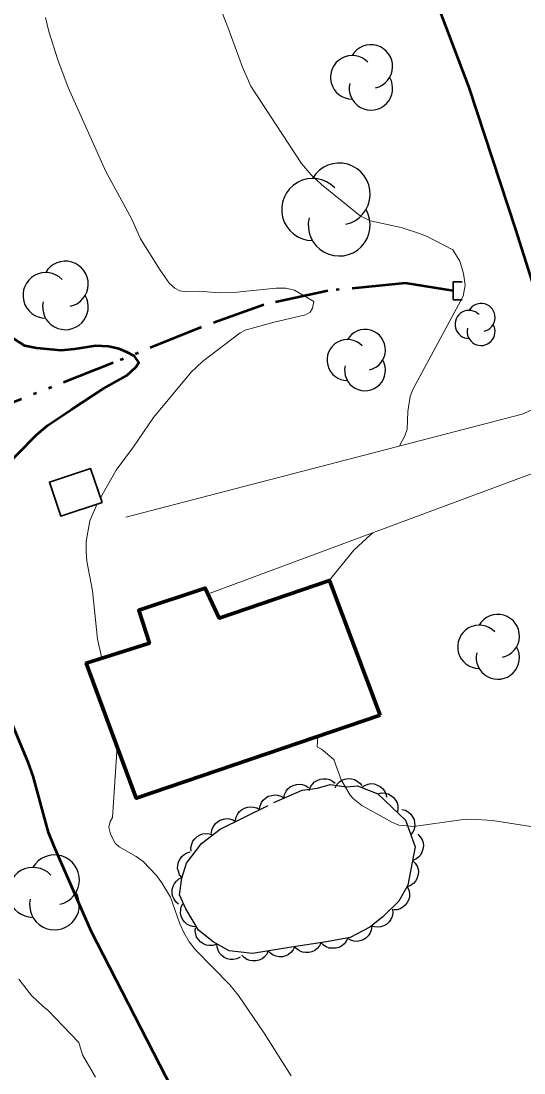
# Model space of a CAD drawing. Extents: x 355726 to 357533, y 5103782 to 5105258.
# Drawn here: x 356280.3 to 356308.4, y 5104933 to 5104991.8 of the extents above; entities that cross this region are included whole.
import ezdxf

# ---------------------------------------------------------------- set-up
doc = ezdxf.new("R2010")
doc.units = 0
doc.header["$LTSCALE"] = 0.6
for name, pattern in [('DASH_DOUBLE_DOT', [9.2, 5, -1.2, 0.3, -1.2, 0.3, -1.2]), ('DOT_DASHED', [7.7, 5, -1.2, 0.3, -1.2]), ('LONG_DASHED', [7.5, 6, -1.5])]:
    doc.linetypes.add(name, pattern=pattern)
for name, color, linetype, lineweight in [('1', 7, 'LONG_DASHED', 53), ('19', 7, 'Continuous', 13), ('2', 7, 'LONG_DASHED', 13), ('21', 7, 'LONG_DASHED', 35), ('26', 7, 'Continuous', 35), ('31', 7, 'Continuous', 35), ('4', 7, 'DASH_DOUBLE_DOT', 53), ('44', 7, 'Continuous', 25)]:
    doc.layers.add(name, color=color, linetype=linetype, lineweight=lineweight)

msp = doc.modelspace()

# ---------------------------------------------------------------- linework, layer by layer
at = {"layer": '1', "linetype": 'Continuous'}
for points in [[(356277.97, 5104965.42), (356281.16, 5104968.65), (356281.78, 5104969.16), (356283.12, 5104970.05), (356284.91, 5104971.22), (356286.21, 5104971.96), (356286.74, 5104972.44), (356286.89, 5104972.68), (356286.64, 5104973.03), (356286.22, 5104973.26), (356285.79, 5104973.45), (356285.2, 5104973.57), (356284.46, 5104973.61), (356283.29, 5104973.42), (356282.54, 5104973.36), (356281.16, 5104973.49), (356280.52, 5104973.61), (356279.67, 5104974.15)], [(356288.75, 5104932.11), (356284.22, 5104940.91), (356282.16, 5104945.65), (356281.84, 5104946.42), (356280.98, 5104949.57), (356280.72, 5104950.3), (356279.01, 5104954.37)]]:
    msp.add_lwpolyline(points, dxfattribs=at)
at = {"layer": '19'}
for points in [[(356286.16, 5104964.05), (356308.32, 5104969.8), (356309.26, 5104970.2), (356309.75, 5104970.67), (356310.17, 5104971.36), (356310.52, 5104971.92)], [(356312.11, 5104966.33), (356311.92, 5104966.51), (356311.27, 5104966.96), (356310.1, 5104966.93), (356290.87, 5104959.79)]]:
    msp.add_lwpolyline(points, dxfattribs=at)
at = {"layer": '2', "linetype": 'Continuous'}
for points in [[(356301.47, 5104968.02), (356301.76, 5104968.58), (356301.9, 5104968.96), (356301.93, 5104969.95), (356302.07, 5104970.78), (356302.21, 5104971.18), (356305.02, 5104976.38), (356305.14, 5104977), (356305.05, 5104977.65), (356304.84, 5104978.34), (356304.44, 5104978.97), (356302.98, 5104979.74), (356302.53, 5104979.91), (356301.56, 5104980.22), (356299.83, 5104980.59), (356299.27, 5104980.87), (356297.1, 5104982.63), (356296.52, 5104983.17), (356295.98, 5104983.8), (356293.16, 5104988.12), (356292.68, 5104989.18), (356291.87, 5104991.42), (356289.85, 5104996.51)], [(356284.74, 5104965.13), (356285.63, 5104966.66), (356286.59, 5104967.97), (356287.7, 5104969.61), (356289.82, 5104972.15), (356290.44, 5104972.74), (356292.55, 5104974.33), (356292.84, 5104974.48), (356294.46, 5104974.94), (356296.2, 5104975.34), (356296.47, 5104975.5), (356296.6, 5104975.72), (356296.68, 5104976.09), (356295.59, 5104976.72), (356295.11, 5104976.84), (356294.57, 5104976.84), (356292.18, 5104976.59), (356291.38, 5104976.58), (356290.26, 5104976.66), (356289.54, 5104976.62), (356289.19, 5104976.68), (356288.9, 5104976.84), (356288.61, 5104977.09), (356288.08, 5104977.84), (356286.99, 5104979.59), (356286.5, 5104980.68), (356285.04, 5104983.36), (356282.94, 5104988.04), (356282.35, 5104989.58), (356281.85, 5104991.17), (356281.66, 5104991.96)], [(356284.82, 5104956.16), (356284.58, 5104957.22), (356284.29, 5104959.92), (356283.98, 5104961.59), (356283.94, 5104962.13), (356283.95, 5104962.69), (356284.15, 5104963.83), (356284.56, 5104964.78)], [(356297.53, 5104960.5), (356298.92, 5104962.2), (356299.86, 5104963.08), (356299.98, 5104963.17)], [(356309.64, 5104946.63), (356306.67, 5104947.09), (356305.49, 5104947.17), (356304.9, 5104947.13), (356302.27, 5104946.76), (356301.42, 5104946.84), (356301.08, 5104946.98), (356299.36, 5104947.93), (356298.9, 5104948.3), (356298.71, 5104948.51), (356298.21, 5104949.36), (356297.8, 5104950.51), (356297.1, 5104951.08), (356296.86, 5104951.22), (356296.9, 5104951.8)], [(356295.4, 5104932.84), (356293.89, 5104935.21), (356292.46, 5104937.32), (356291.98, 5104937.92), (356290.05, 5104939.88), (356289.71, 5104940.32), (356289.42, 5104940.8), (356289.18, 5104941.32), (356288.65, 5104942.82), (356288.18, 5104943.62), (356287.88, 5104944.03), (356287.13, 5104944.8), (356286.74, 5104945.08), (356285.78, 5104945.63), (356285.57, 5104945.84), (356285.42, 5104946.11), (356285.3, 5104946.36), (356285.21, 5104946.73), (356285.29, 5104947.04), (356285.41, 5104947.26), (356285.67, 5104951.24)], [(356284.46, 5104932.76), (356283.74, 5104934), (356283.54, 5104934.7), (356281.8, 5104936.51), (356281.53, 5104936.7), (356280.89, 5104937.32), (356280.17, 5104938.23)]]:
    msp.add_lwpolyline(points, dxfattribs=at)
at = {"layer": '21', "linetype": 'Continuous', "lineweight": 53}
msp.add_lwpolyline([(356247.07, 5105092.66), (356250.77, 5105086.74), (356254.6, 5105080.65), (356258.16, 5105075.01), (356261.23, 5105070.12), (356263.98, 5105065.54), (356266.71, 5105060.93), (356270.34, 5105055.43), (356273.76, 5105049.51), (356277.49, 5105043.28), (356281.07, 5105037.51), (356284.01, 5105032.28), (356287.03, 5105026.66), (356290.45, 5105020.21), (356293.38, 5105014.98), (356296.84, 5105008.25), (356299.75, 5105002.12), (356302.55, 5104995.42), (356305.34, 5104988.04), (356307.96, 5104980.11), (356310.35, 5104972.51)], dxfattribs=at)
at = {"layer": '26'}
for p, q in [((356304.47, 5104976.18), (356304.47, 5104977.19)), ((356304.47, 5104977.19), (356304.97, 5104977.19)), ((356304.47, 5104976.18), (356304.97, 5104976.18))]:
    msp.add_line(p, q, dxfattribs=at)
at = {"layer": '31'}
msp.add_lwpolyline([(356284.83, 5104964.87), (356282.53, 5104964.09), (356281.89, 5104966), (356284.19, 5104966.76), (356284.83, 5104964.87)], close=True, dxfattribs=at)
at = {"layer": '31', "lineweight": 70}
msp.add_lwpolyline([(356300.38, 5104952.98), (356286.74, 5104948.34), (356283.95, 5104955.88), (356287.48, 5104957.01), (356286.88, 5104958.84), (356290.6, 5104960.08), (356291.38, 5104958.4), (356297.55, 5104960.51), (356300.38, 5104952.98)], close=True, dxfattribs=at)
at = {"layer": '4'}
msp.add_lwpolyline([(356304.47, 5104976.68), (356301.8, 5104977.12), (356297.46, 5104976.69), (356293.88, 5104975.91), (356290.3, 5104974.62), (356285.46, 5104972.66), (356278.82, 5104970.05), (356272.03, 5104967.32), (356265.66, 5104964.91), (356260.29, 5104963.29), (356256.19, 5104961.3), (356252.8, 5104959.83), (356250.99, 5104958.84), (356249.66, 5104958.34), (356247.69, 5104957.84)], dxfattribs=at)
at = {"layer": '44'}
for points in [[(356296.41, 5104948.77), (356296.48, 5104948.97), (356296.6, 5104949.13), (356296.71, 5104949.25), (356296.86, 5104949.34), (356297.03, 5104949.41), (356297.22, 5104949.43), (356297.39, 5104949.43), (356297.55, 5104949.38), (356297.72, 5104949.29), (356297.86, 5104949.18)], [(356297.86, 5104948.93), (356297.97, 5104949.11), (356298.11, 5104949.25), (356298.25, 5104949.35), (356298.41, 5104949.41), (356298.59, 5104949.44), (356298.79, 5104949.42), (356298.95, 5104949.39), (356299.1, 5104949.3), (356299.25, 5104949.19), (356299.36, 5104949.05)], [(356295, 5104948.34), (356295.03, 5104948.55), (356295.13, 5104948.73), (356295.22, 5104948.86), (356295.36, 5104948.97), (356295.52, 5104949.06), (356295.71, 5104949.11), (356295.87, 5104949.13), (356296.04, 5104949.1), (356296.22, 5104949.04), (356296.37, 5104948.94)], [(356299.34, 5104948.94), (356299.51, 5104949.06), (356299.71, 5104949.13), (356299.87, 5104949.16), (356300.04, 5104949.14), (356300.22, 5104949.08), (356300.39, 5104948.99), (356300.52, 5104948.89), (356300.62, 5104948.75), (356300.7, 5104948.58), (356300.74, 5104948.4)], [(356293.64, 5104947.71), (356293.67, 5104947.91), (356293.75, 5104948.1), (356293.84, 5104948.24), (356293.97, 5104948.35), (356294.13, 5104948.45), (356294.32, 5104948.5), (356294.48, 5104948.53), (356294.65, 5104948.51), (356294.83, 5104948.46), (356294.99, 5104948.37)], [(356300.26, 5104948.59), (356300.46, 5104948.64), (356300.67, 5104948.62), (356300.83, 5104948.58), (356300.98, 5104948.5), (356301.13, 5104948.39), (356301.24, 5104948.23), (356301.33, 5104948.09), (356301.37, 5104947.92), (356301.38, 5104947.74), (356301.35, 5104947.56)], [(356292.29, 5104947.04), (356292.32, 5104947.25), (356292.41, 5104947.44), (356292.5, 5104947.58), (356292.63, 5104947.69), (356292.79, 5104947.79), (356292.97, 5104947.84), (356293.13, 5104947.87), (356293.3, 5104947.85), (356293.48, 5104947.8), (356293.64, 5104947.71)], [(356301.59, 5104947.72), (356301.8, 5104947.67), (356301.97, 5104947.56), (356302.1, 5104947.46), (356302.2, 5104947.31), (356302.28, 5104947.15), (356302.31, 5104946.96), (356302.32, 5104946.8), (356302.28, 5104946.62), (356302.21, 5104946.45), (356302.1, 5104946.31)], [(356290.95, 5104946.38), (356290.98, 5104946.59), (356291.06, 5104946.77), (356291.15, 5104946.91), (356291.28, 5104947.03), (356291.44, 5104947.12), (356291.62, 5104947.18), (356291.78, 5104947.21), (356291.96, 5104947.19), (356292.14, 5104947.13), (356292.29, 5104947.04)], [(356289.81, 5104945.38), (356289.8, 5104945.59), (356289.85, 5104945.78), (356289.91, 5104945.94), (356290.02, 5104946.08), (356290.15, 5104946.2), (356290.32, 5104946.29), (356290.47, 5104946.35), (356290.65, 5104946.37), (356290.83, 5104946.35), (356291, 5104946.29)], [(356302.49, 5104946.34), (356302.63, 5104946.19), (356302.73, 5104946.01), (356302.79, 5104945.86), (356302.8, 5104945.68), (356302.78, 5104945.5), (356302.71, 5104945.32), (356302.64, 5104945.17), (356302.52, 5104945.05), (356302.37, 5104944.94), (356302.2, 5104944.86)], [(356289.3, 5104943.91), (356289.17, 5104944.07), (356289.1, 5104944.26), (356289.06, 5104944.42), (356289.07, 5104944.6), (356289.11, 5104944.78), (356289.2, 5104944.95), (356289.29, 5104945.09), (356289.43, 5104945.2), (356289.59, 5104945.29), (356289.76, 5104945.34)], [(356302.2, 5104944.86), (356302.35, 5104944.72), (356302.45, 5104944.54), (356302.51, 5104944.38), (356302.52, 5104944.21), (356302.5, 5104944.02), (356302.43, 5104943.84), (356302.36, 5104943.7), (356302.24, 5104943.57), (356302.09, 5104943.46), (356301.92, 5104943.39)], [(356289.1, 5104942.42), (356288.95, 5104942.56), (356288.84, 5104942.74), (356288.77, 5104942.89), (356288.75, 5104943.06), (356288.76, 5104943.25), (356288.81, 5104943.43), (356288.88, 5104943.58), (356288.99, 5104943.71), (356289.13, 5104943.83), (356289.3, 5104943.91)], [(356301.89, 5104943.4), (356301.98, 5104943.22), (356302.02, 5104943.02), (356302.02, 5104942.85), (356301.98, 5104942.68), (356301.9, 5104942.51), (356301.78, 5104942.36), (356301.66, 5104942.25), (356301.51, 5104942.17), (356301.33, 5104942.11), (356301.15, 5104942.1)], [(356290.12, 5104941.16), (356289.91, 5104941.17), (356289.72, 5104941.24), (356289.57, 5104941.31), (356289.44, 5104941.44), (356289.33, 5104941.59), (356289.26, 5104941.76), (356289.22, 5104941.92), (356289.23, 5104942.1), (356289.26, 5104942.28), (356289.34, 5104942.44)], [(356301.08, 5104942.14), (356301.09, 5104941.93), (356301.05, 5104941.73), (356300.99, 5104941.57), (356300.89, 5104941.43), (356300.75, 5104941.31), (356300.59, 5104941.21), (356300.43, 5104941.15), (356300.26, 5104941.14), (356300.07, 5104941.15), (356299.9, 5104941.2)], [(356291.23, 5104940.17), (356291.03, 5104940.11), (356290.82, 5104940.11), (356290.66, 5104940.13), (356290.5, 5104940.2), (356290.35, 5104940.3), (356290.22, 5104940.45), (356290.12, 5104940.58), (356290.07, 5104940.75), (356290.04, 5104940.93), (356290.06, 5104941.11)], [(356299.92, 5104941.18), (356299.89, 5104940.98), (356299.81, 5104940.79), (356299.72, 5104940.65), (356299.59, 5104940.53), (356299.43, 5104940.43), (356299.25, 5104940.38), (356299.09, 5104940.34), (356298.92, 5104940.36), (356298.74, 5104940.41), (356298.58, 5104940.5)], [(356298.57, 5104940.54), (356298.48, 5104940.34), (356298.35, 5104940.19), (356298.23, 5104940.08), (356298.07, 5104940.01), (356297.89, 5104939.96), (356297.7, 5104939.96), (356297.54, 5104939.97), (356297.37, 5104940.04), (356297.22, 5104940.14), (356297.09, 5104940.27)], [(356292.55, 5104939.46), (356292.37, 5104939.37), (356292.17, 5104939.34), (356292, 5104939.33), (356291.83, 5104939.37), (356291.66, 5104939.45), (356291.52, 5104939.57), (356291.4, 5104939.69), (356291.32, 5104939.85), (356291.26, 5104940.02), (356291.25, 5104940.2)], [(356295.61, 5104940.06), (356295.52, 5104939.87), (356295.38, 5104939.72), (356295.26, 5104939.61), (356295.1, 5104939.54), (356294.92, 5104939.49), (356294.73, 5104939.49), (356294.57, 5104939.51), (356294.41, 5104939.58), (356294.25, 5104939.68), (356294.13, 5104939.81)], [(356297.09, 5104940.28), (356297, 5104940.09), (356296.86, 5104939.94), (356296.74, 5104939.83), (356296.57, 5104939.76), (356296.4, 5104939.72), (356296.2, 5104939.72), (356296.04, 5104939.74), (356295.88, 5104939.82), (356295.73, 5104939.92), (356295.61, 5104940.06)], [(356294.13, 5104939.81), (356294.04, 5104939.63), (356293.9, 5104939.47), (356293.78, 5104939.37), (356293.62, 5104939.29), (356293.44, 5104939.25), (356293.25, 5104939.25), (356293.09, 5104939.27), (356292.93, 5104939.34), (356292.77, 5104939.44), (356292.65, 5104939.57)]]:
    msp.add_lwpolyline(points, dxfattribs=at)
at = {"layer": '44', "linetype": 'DOT_DASHED'}
msp.add_lwpolyline([(356300.26, 5104948.59), (356301.81, 5104947.12), (356302.35, 5104945.63), (356301.94, 5104943.49), (356301.43, 5104942.59), (356300.54, 5104941.71), (356299.81, 5104941.13), (356298.7, 5104940.56), (356297.38, 5104940.32), (356295.43, 5104940.03), (356293.25, 5104939.67), (356291.94, 5104939.81), (356291.04, 5104940.32), (356290.23, 5104940.97), (356289.51, 5104942.16), (356289.17, 5104942.95), (356289.29, 5104943.87), (356289.56, 5104944.71), (356290.39, 5104945.82), (356291.43, 5104946.62), (356294.44, 5104948.1), (356296.02, 5104948.79), (356296.88, 5104948.9), (356297.58, 5104949.1), (356298.5, 5104948.98), (356299.12, 5104949.03)], close=True, dxfattribs=at)
at = {"layer": '44'}
for centre, radius, start, end in [((356299.868, 5104989.215), 1.216, 282.26917, 149.72626), ((356298.822, 5104988.608), 1.216, 44.11537, 269.80396), ((356299.868, 5104988), 1.216, 166.93686, 29.62122), ((356298.093, 5104982.095), 1.732, 282.26917, 149.72626), ((356296.604, 5104981.229), 1.732, 44.11537, 269.80396), ((356298.093, 5104980.363), 1.732, 166.93686, 29.62122), ((356282.783, 5104977.067), 1.276, 282.26917, 149.72626), ((356281.685, 5104976.429), 1.276, 44.11537, 269.80396), ((356282.783, 5104975.791), 1.276, 166.93686, 29.62122), ((356306.028, 5104975.2), 0.784, 282.26917, 149.72626), ((356305.353, 5104974.808), 0.784, 44.11537, 269.80396), ((356306.028, 5104974.416), 0.784, 166.93686, 29.62122), ((356299.537, 5104973.387), 1.143, 282.26917, 149.72626), ((356298.555, 5104972.816), 1.143, 44.11537, 269.80396), ((356299.537, 5104972.245), 1.143, 166.93686, 29.62122), ((356306.965, 5104957.402), 1.209, 282.26917, 149.72626), ((356305.925, 5104956.798), 1.209, 44.11537, 269.80396), ((356306.965, 5104956.193), 1.209, 166.93686, 29.62122), ((356282.172, 5104943.779), 1.394, 282.26917, 149.72626), ((356280.974, 5104943.082), 1.394, 44.11537, 269.80396), ((356282.172, 5104942.385), 1.394, 166.93686, 29.62122)]:
    msp.add_arc(centre, radius, start, end, dxfattribs=at)

doc.saveas('drawing.dxf')
